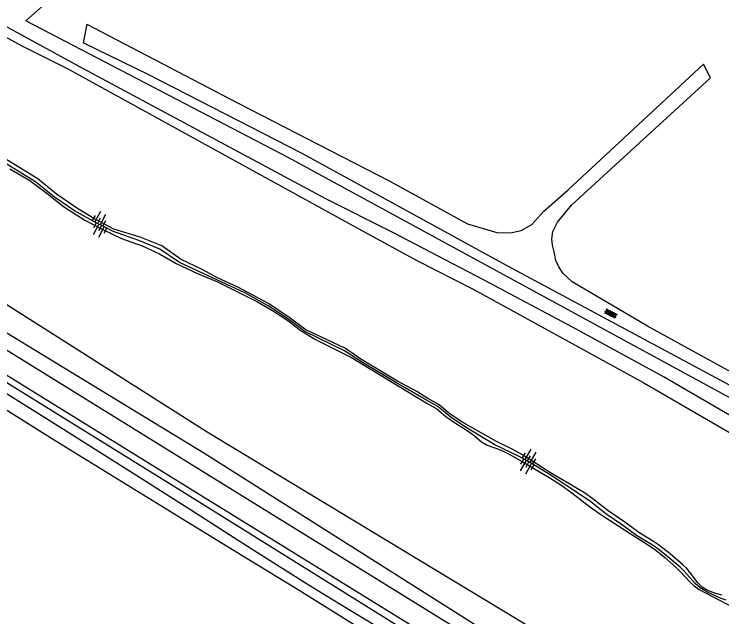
# Model space of a CAD drawing. Extents: x 128000 to 131008, y 398996 to 402500.
# Drawn here: x 129857.1 to 129977.1, y 399548.6 to 399650.8 of the extents above; entities that cross this region are included whole.
import ezdxf

# ---------------------------------------------------------------- set-up
doc = ezdxf.new("R2010")
doc.units = 0
for name, color, linetype in [('gg-knt-bovenkant onderkant talud', 7, 'Continuous'), ('gg-knt-onverhard', 7, 'Continuous'), ('gg-kntw-bovenkant insteek waterloop', 7, 'Continuous'), ('gt-grn-groengrens', 7, 'Continuous'), ('gt-grn-weggrens', 7, 'Continuous'), ('gt-symb-overige verharding', 7, 'Continuous'), ('gt-symb-talud symbool', 7, 'Continuous'), ('gx-grn-maaiveld', 7, 'Continuous')]:
    doc.layers.add(name, color=color, linetype=linetype)

# ---------------------------------------------------------------- blocks, each defined once
blk = doc.blocks.new('gt0-TALUD_1')
at = {"layer": 'gt-symb-talud symbool'}
for p, q in [((-1, -1), (-1, 0)), ((-0.5, -2), (-0.5, 0)), ((0.5, -2), (0.5, 0)), ((1, -1), (1, 0)), ((0, -1), (0, 0))]:
    blk.add_line(p, q, dxfattribs=at)
blk = doc.blocks.new('gt0-OVH')
at = {"layer": 'gt-symb-overige verharding'}
for points in [[(-0.97, 0.3), (-0.97, 0.31), (-0.96, 0.32), (-0.97, 0.33), (-0.97, 0.34), (-0.98, 0.35), (-0.99, 0.35), (-1, 0.36), (-1.01, 0.35), (-1.02, 0.35), (-1.03, 0.34), (-1.03, 0.33), (-1.04, 0.32), (-1.03, 0.31), (-1.03, 0.3), (-1.02, 0.29), (-1.01, 0.29), (-1, 0.28), (-0.99, 0.29), (-0.98, 0.29)], [(-0.87, 0.11), (-0.87, 0.12), (-0.86, 0.13), (-0.87, 0.14), (-0.87, 0.15), (-0.88, 0.16), (-0.89, 0.16), (-0.9, 0.16), (-0.91, 0.16), (-0.92, 0.16), (-0.93, 0.15), (-0.93, 0.14), (-0.94, 0.13), (-0.93, 0.12), (-0.93, 0.11), (-0.92, 0.1), (-0.91, 0.09), (-0.9, 0.09), (-0.89, 0.09), (-0.88, 0.1)], [(-0.77, 0.3), (-0.77, 0.31), (-0.76, 0.32), (-0.77, 0.33), (-0.77, 0.34), (-0.78, 0.35), (-0.79, 0.35), (-0.8, 0.36), (-0.81, 0.35), (-0.82, 0.35), (-0.83, 0.34), (-0.83, 0.33), (-0.84, 0.32), (-0.83, 0.31), (-0.83, 0.3), (-0.82, 0.29), (-0.81, 0.29), (-0.8, 0.28), (-0.79, 0.29), (-0.78, 0.29)], [(-0.67, 0.11), (-0.67, 0.12), (-0.66, 0.13), (-0.67, 0.14), (-0.67, 0.15), (-0.68, 0.16), (-0.69, 0.16), (-0.7, 0.16), (-0.71, 0.16), (-0.72, 0.16), (-0.73, 0.15), (-0.73, 0.14), (-0.74, 0.13), (-0.73, 0.12), (-0.73, 0.11), (-0.72, 0.1), (-0.71, 0.09), (-0.7, 0.09), (-0.69, 0.09), (-0.68, 0.1)], [(-0.57, 0.3), (-0.57, 0.31), (-0.56, 0.32), (-0.57, 0.33), (-0.57, 0.34), (-0.58, 0.35), (-0.59, 0.35), (-0.6, 0.36), (-0.61, 0.35), (-0.62, 0.35), (-0.63, 0.34), (-0.63, 0.33), (-0.64, 0.32), (-0.63, 0.31), (-0.63, 0.3), (-0.62, 0.29), (-0.61, 0.29), (-0.6, 0.28), (-0.59, 0.29), (-0.58, 0.29)], [(-0.47, 0.11), (-0.47, 0.12), (-0.46, 0.13), (-0.47, 0.14), (-0.47, 0.15), (-0.48, 0.16), (-0.49, 0.16), (-0.5, 0.16), (-0.51, 0.16), (-0.52, 0.16), (-0.53, 0.15), (-0.53, 0.14), (-0.54, 0.13), (-0.53, 0.12), (-0.53, 0.11), (-0.52, 0.1), (-0.51, 0.09), (-0.5, 0.09), (-0.49, 0.09), (-0.48, 0.1)], [(-0.37, 0.3), (-0.37, 0.31), (-0.36, 0.32), (-0.37, 0.33), (-0.37, 0.34), (-0.38, 0.35), (-0.39, 0.35), (-0.4, 0.36), (-0.41, 0.35), (-0.42, 0.35), (-0.43, 0.34), (-0.43, 0.33), (-0.44, 0.32), (-0.43, 0.31), (-0.43, 0.3), (-0.42, 0.29), (-0.41, 0.29), (-0.4, 0.28), (-0.39, 0.29), (-0.38, 0.29)], [(-0.27, 0.11), (-0.27, 0.12), (-0.26, 0.13), (-0.27, 0.14), (-0.27, 0.15), (-0.28, 0.16), (-0.29, 0.16), (-0.3, 0.16), (-0.31, 0.16), (-0.32, 0.16), (-0.33, 0.15), (-0.33, 0.14), (-0.34, 0.13), (-0.33, 0.12), (-0.33, 0.11), (-0.32, 0.1), (-0.31, 0.09), (-0.3, 0.09), (-0.29, 0.09), (-0.28, 0.1)], [(-0.17, 0.3), (-0.17, 0.31), (-0.16, 0.32), (-0.17, 0.33), (-0.17, 0.34), (-0.18, 0.35), (-0.19, 0.35), (-0.2, 0.36), (-0.21, 0.35), (-0.22, 0.35), (-0.23, 0.34), (-0.23, 0.33), (-0.24, 0.32), (-0.23, 0.31), (-0.23, 0.3), (-0.22, 0.29), (-0.21, 0.29), (-0.2, 0.28), (-0.19, 0.29), (-0.18, 0.29)], [(-0.07, 0.11), (-0.07, 0.12), (-0.06, 0.13), (-0.07, 0.14), (-0.07, 0.15), (-0.08, 0.16), (-0.09, 0.16), (-0.1, 0.16), (-0.11, 0.16), (-0.12, 0.16), (-0.13, 0.15), (-0.13, 0.14), (-0.14, 0.13), (-0.13, 0.12), (-0.13, 0.11), (-0.12, 0.1), (-0.11, 0.09), (-0.1, 0.09), (-0.09, 0.09), (-0.08, 0.1)], [(0.03, 0.3), (0.03, 0.31), (0.04, 0.32), (0.03, 0.33), (0.03, 0.34), (0.02, 0.35), (0.01, 0.35), (0, 0.36), (-0.01, 0.35), (-0.02, 0.35), (-0.03, 0.34), (-0.03, 0.33), (-0.04, 0.32), (-0.03, 0.31), (-0.03, 0.3), (-0.02, 0.29), (-0.01, 0.29), (0, 0.28), (0.01, 0.29), (0.02, 0.29)], [(0.13, 0.11), (0.13, 0.12), (0.14, 0.13), (0.13, 0.14), (0.13, 0.15), (0.12, 0.16), (0.11, 0.16), (0.1, 0.16), (0.09, 0.16), (0.08, 0.16), (0.07, 0.15), (0.07, 0.14), (0.06, 0.13), (0.07, 0.12), (0.07, 0.11), (0.08, 0.1), (0.09, 0.09), (0.1, 0.09), (0.11, 0.09), (0.12, 0.1)], [(0.23, 0.3), (0.23, 0.31), (0.24, 0.32), (0.23, 0.33), (0.23, 0.34), (0.22, 0.35), (0.21, 0.35), (0.2, 0.36), (0.19, 0.35), (0.18, 0.35), (0.17, 0.34), (0.17, 0.33), (0.16, 0.32), (0.17, 0.31), (0.17, 0.3), (0.18, 0.29), (0.19, 0.29), (0.2, 0.28), (0.21, 0.29), (0.22, 0.29)], [(0.33, 0.11), (0.33, 0.12), (0.34, 0.13), (0.33, 0.14), (0.33, 0.15), (0.32, 0.16), (0.31, 0.16), (0.3, 0.16), (0.29, 0.16), (0.28, 0.16), (0.27, 0.15), (0.27, 0.14), (0.26, 0.13), (0.27, 0.12), (0.27, 0.11), (0.28, 0.1), (0.29, 0.09), (0.3, 0.09), (0.31, 0.09), (0.32, 0.1)], [(0.43, 0.3), (0.43, 0.31), (0.44, 0.32), (0.43, 0.33), (0.43, 0.34), (0.42, 0.35), (0.41, 0.35), (0.4, 0.36), (0.39, 0.35), (0.38, 0.35), (0.37, 0.34), (0.37, 0.33), (0.36, 0.32), (0.37, 0.31), (0.37, 0.3), (0.38, 0.29), (0.39, 0.29), (0.4, 0.28), (0.41, 0.29), (0.42, 0.29)], [(0.53, 0.11), (0.53, 0.12), (0.54, 0.13), (0.53, 0.14), (0.53, 0.15), (0.52, 0.16), (0.51, 0.16), (0.5, 0.16), (0.49, 0.16), (0.48, 0.16), (0.47, 0.15), (0.47, 0.14), (0.46, 0.13), (0.47, 0.12), (0.47, 0.11), (0.48, 0.1), (0.49, 0.09), (0.5, 0.09), (0.51, 0.09), (0.52, 0.1)], [(0.63, 0.3), (0.63, 0.31), (0.64, 0.32), (0.63, 0.33), (0.63, 0.34), (0.62, 0.35), (0.61, 0.35), (0.6, 0.36), (0.59, 0.35), (0.58, 0.35), (0.57, 0.34), (0.57, 0.33), (0.56, 0.32), (0.57, 0.31), (0.57, 0.3), (0.58, 0.29), (0.59, 0.29), (0.6, 0.28), (0.61, 0.29), (0.62, 0.29)], [(0.73, 0.11), (0.73, 0.12), (0.74, 0.13), (0.73, 0.14), (0.73, 0.15), (0.72, 0.16), (0.71, 0.16), (0.7, 0.16), (0.69, 0.16), (0.68, 0.16), (0.67, 0.15), (0.67, 0.14), (0.66, 0.13), (0.67, 0.12), (0.67, 0.11), (0.68, 0.1), (0.69, 0.09), (0.7, 0.09), (0.71, 0.09), (0.72, 0.1)], [(0.83, 0.3), (0.83, 0.31), (0.84, 0.32), (0.83, 0.33), (0.83, 0.34), (0.82, 0.35), (0.81, 0.35), (0.8, 0.36), (0.79, 0.35), (0.78, 0.35), (0.77, 0.34), (0.77, 0.33), (0.76, 0.32), (0.77, 0.31), (0.77, 0.3), (0.78, 0.29), (0.79, 0.29), (0.8, 0.28), (0.81, 0.29), (0.82, 0.29)], [(0.93, 0.11), (0.93, 0.12), (0.94, 0.13), (0.93, 0.14), (0.93, 0.15), (0.92, 0.16), (0.91, 0.16), (0.9, 0.16), (0.89, 0.16), (0.88, 0.16), (0.87, 0.15), (0.87, 0.14), (0.86, 0.13), (0.87, 0.12), (0.87, 0.11), (0.88, 0.1), (0.89, 0.09), (0.9, 0.09), (0.91, 0.09), (0.92, 0.1)], [(1.03, 0.3), (1.03, 0.31), (1.04, 0.32), (1.03, 0.33), (1.03, 0.34), (1.02, 0.35), (1.01, 0.35), (1, 0.36), (0.99, 0.35), (0.98, 0.35), (0.97, 0.34), (0.97, 0.33), (0.96, 0.32), (0.97, 0.31), (0.97, 0.3), (0.98, 0.29), (0.99, 0.29), (1, 0.28), (1.01, 0.29), (1.02, 0.29)], [(-0.97, -0.14), (-0.97, -0.13), (-0.96, -0.12), (-0.97, -0.11), (-0.97, -0.1), (-0.98, -0.09), (-0.99, -0.09), (-1, -0.08), (-1.01, -0.09), (-1.02, -0.09), (-1.03, -0.1), (-1.03, -0.11), (-1.04, -0.12), (-1.03, -0.13), (-1.03, -0.14), (-1.02, -0.15), (-1.01, -0.15), (-1, -0.16), (-0.99, -0.15), (-0.98, -0.15)], [(-0.87, -0.33), (-0.87, -0.32), (-0.86, -0.31), (-0.87, -0.3), (-0.87, -0.29), (-0.88, -0.28), (-0.89, -0.28), (-0.9, -0.28), (-0.91, -0.28), (-0.92, -0.28), (-0.93, -0.29), (-0.93, -0.3), (-0.94, -0.31), (-0.93, -0.32), (-0.93, -0.33), (-0.92, -0.34), (-0.91, -0.35), (-0.9, -0.35), (-0.89, -0.35), (-0.88, -0.34)], [(-0.77, -0.14), (-0.77, -0.13), (-0.76, -0.12), (-0.77, -0.11), (-0.77, -0.1), (-0.78, -0.09), (-0.79, -0.09), (-0.8, -0.08), (-0.81, -0.09), (-0.82, -0.09), (-0.83, -0.1), (-0.83, -0.11), (-0.84, -0.12), (-0.83, -0.13), (-0.83, -0.14), (-0.82, -0.15), (-0.81, -0.15), (-0.8, -0.16), (-0.79, -0.15), (-0.78, -0.15)], [(-0.67, -0.33), (-0.67, -0.32), (-0.66, -0.31), (-0.67, -0.3), (-0.67, -0.29), (-0.68, -0.28), (-0.69, -0.28), (-0.7, -0.28), (-0.71, -0.28), (-0.72, -0.28), (-0.73, -0.29), (-0.73, -0.3), (-0.74, -0.31), (-0.73, -0.32), (-0.73, -0.33), (-0.72, -0.34), (-0.71, -0.35), (-0.7, -0.35), (-0.69, -0.35), (-0.68, -0.34)], [(-0.57, -0.14), (-0.57, -0.13), (-0.56, -0.12), (-0.57, -0.11), (-0.57, -0.1), (-0.58, -0.09), (-0.59, -0.09), (-0.6, -0.08), (-0.61, -0.09), (-0.62, -0.09), (-0.63, -0.1), (-0.63, -0.11), (-0.64, -0.12), (-0.63, -0.13), (-0.63, -0.14), (-0.62, -0.15), (-0.61, -0.15), (-0.6, -0.16), (-0.59, -0.15), (-0.58, -0.15)], [(-0.47, -0.33), (-0.47, -0.32), (-0.46, -0.31), (-0.47, -0.3), (-0.47, -0.29), (-0.48, -0.28), (-0.49, -0.28), (-0.5, -0.28), (-0.51, -0.28), (-0.52, -0.28), (-0.53, -0.29), (-0.53, -0.3), (-0.54, -0.31), (-0.53, -0.32), (-0.53, -0.33), (-0.52, -0.34), (-0.51, -0.35), (-0.5, -0.35), (-0.49, -0.35), (-0.48, -0.34)], [(-0.37, -0.14), (-0.37, -0.13), (-0.36, -0.12), (-0.37, -0.11), (-0.37, -0.1), (-0.38, -0.09), (-0.39, -0.09), (-0.4, -0.08), (-0.41, -0.09), (-0.42, -0.09), (-0.43, -0.1), (-0.43, -0.11), (-0.44, -0.12), (-0.43, -0.13), (-0.43, -0.14), (-0.42, -0.15), (-0.41, -0.15), (-0.4, -0.16), (-0.39, -0.15), (-0.38, -0.15)], [(-0.27, -0.33), (-0.27, -0.32), (-0.26, -0.31), (-0.27, -0.3), (-0.27, -0.29), (-0.28, -0.28), (-0.29, -0.28), (-0.3, -0.28), (-0.31, -0.28), (-0.32, -0.28), (-0.33, -0.29), (-0.33, -0.3), (-0.34, -0.31), (-0.33, -0.32), (-0.33, -0.33), (-0.32, -0.34), (-0.31, -0.35), (-0.3, -0.35), (-0.29, -0.35), (-0.28, -0.34)], [(-0.17, -0.14), (-0.17, -0.13), (-0.16, -0.12), (-0.17, -0.11), (-0.17, -0.1), (-0.18, -0.09), (-0.19, -0.09), (-0.2, -0.08), (-0.21, -0.09), (-0.22, -0.09), (-0.23, -0.1), (-0.23, -0.11), (-0.24, -0.12), (-0.23, -0.13), (-0.23, -0.14), (-0.22, -0.15), (-0.21, -0.15), (-0.2, -0.16), (-0.19, -0.15), (-0.18, -0.15)], [(-0.07, -0.33), (-0.07, -0.32), (-0.06, -0.31), (-0.07, -0.3), (-0.07, -0.29), (-0.08, -0.28), (-0.09, -0.28), (-0.1, -0.28), (-0.11, -0.28), (-0.12, -0.28), (-0.13, -0.29), (-0.13, -0.3), (-0.14, -0.31), (-0.13, -0.32), (-0.13, -0.33), (-0.12, -0.34), (-0.11, -0.35), (-0.1, -0.35), (-0.09, -0.35), (-0.08, -0.34)], [(0.03, -0.14), (0.03, -0.13), (0.04, -0.12), (0.03, -0.11), (0.03, -0.1), (0.02, -0.09), (0.01, -0.09), (0, -0.08), (-0.01, -0.09), (-0.02, -0.09), (-0.03, -0.1), (-0.03, -0.11), (-0.04, -0.12), (-0.03, -0.13), (-0.03, -0.14), (-0.02, -0.15), (-0.01, -0.15), (0, -0.16), (0.01, -0.15), (0.02, -0.15)], [(0.13, -0.33), (0.13, -0.32), (0.14, -0.31), (0.13, -0.3), (0.13, -0.29), (0.12, -0.28), (0.11, -0.28), (0.1, -0.28), (0.09, -0.28), (0.08, -0.28), (0.07, -0.29), (0.07, -0.3), (0.06, -0.31), (0.07, -0.32), (0.07, -0.33), (0.08, -0.34), (0.09, -0.35), (0.1, -0.35), (0.11, -0.35), (0.12, -0.34)], [(0.23, -0.14), (0.23, -0.13), (0.24, -0.12), (0.23, -0.11), (0.23, -0.1), (0.22, -0.09), (0.21, -0.09), (0.2, -0.08), (0.19, -0.09), (0.18, -0.09), (0.17, -0.1), (0.17, -0.11), (0.16, -0.12), (0.17, -0.13), (0.17, -0.14), (0.18, -0.15), (0.19, -0.15), (0.2, -0.16), (0.21, -0.15), (0.22, -0.15)], [(0.33, -0.33), (0.33, -0.32), (0.34, -0.31), (0.33, -0.3), (0.33, -0.29), (0.32, -0.28), (0.31, -0.28), (0.3, -0.28), (0.29, -0.28), (0.28, -0.28), (0.27, -0.29), (0.27, -0.3), (0.26, -0.31), (0.27, -0.32), (0.27, -0.33), (0.28, -0.34), (0.29, -0.35), (0.3, -0.35), (0.31, -0.35), (0.32, -0.34)], [(0.43, -0.14), (0.43, -0.13), (0.44, -0.12), (0.43, -0.11), (0.43, -0.1), (0.42, -0.09), (0.41, -0.09), (0.4, -0.08), (0.39, -0.09), (0.38, -0.09), (0.37, -0.1), (0.37, -0.11), (0.36, -0.12), (0.37, -0.13), (0.37, -0.14), (0.38, -0.15), (0.39, -0.15), (0.4, -0.16), (0.41, -0.15), (0.42, -0.15)], [(0.53, -0.33), (0.53, -0.32), (0.54, -0.31), (0.53, -0.3), (0.53, -0.29), (0.52, -0.28), (0.51, -0.28), (0.5, -0.28), (0.49, -0.28), (0.48, -0.28), (0.47, -0.29), (0.47, -0.3), (0.46, -0.31), (0.47, -0.32), (0.47, -0.33), (0.48, -0.34), (0.49, -0.35), (0.5, -0.35), (0.51, -0.35), (0.52, -0.34)], [(0.63, -0.14), (0.63, -0.13), (0.64, -0.12), (0.63, -0.11), (0.63, -0.1), (0.62, -0.09), (0.61, -0.09), (0.6, -0.08), (0.59, -0.09), (0.58, -0.09), (0.57, -0.1), (0.57, -0.11), (0.56, -0.12), (0.57, -0.13), (0.57, -0.14), (0.58, -0.15), (0.59, -0.15), (0.6, -0.16), (0.61, -0.15), (0.62, -0.15)], [(0.73, -0.33), (0.73, -0.32), (0.74, -0.31), (0.73, -0.3), (0.73, -0.29), (0.72, -0.28), (0.71, -0.28), (0.7, -0.28), (0.69, -0.28), (0.68, -0.28), (0.67, -0.29), (0.67, -0.3), (0.66, -0.31), (0.67, -0.32), (0.67, -0.33), (0.68, -0.34), (0.69, -0.35), (0.7, -0.35), (0.71, -0.35), (0.72, -0.34)], [(0.83, -0.14), (0.83, -0.13), (0.84, -0.12), (0.83, -0.11), (0.83, -0.1), (0.82, -0.09), (0.81, -0.09), (0.8, -0.08), (0.79, -0.09), (0.78, -0.09), (0.77, -0.1), (0.77, -0.11), (0.76, -0.12), (0.77, -0.13), (0.77, -0.14), (0.78, -0.15), (0.79, -0.15), (0.8, -0.16), (0.81, -0.15), (0.82, -0.15)], [(0.93, -0.33), (0.93, -0.32), (0.94, -0.31), (0.93, -0.3), (0.93, -0.29), (0.92, -0.28), (0.91, -0.28), (0.9, -0.28), (0.89, -0.28), (0.88, -0.28), (0.87, -0.29), (0.87, -0.3), (0.86, -0.31), (0.87, -0.32), (0.87, -0.33), (0.88, -0.34), (0.89, -0.35), (0.9, -0.35), (0.91, -0.35), (0.92, -0.34)], [(1.03, -0.14), (1.03, -0.13), (1.04, -0.12), (1.03, -0.11), (1.03, -0.1), (1.02, -0.09), (1.01, -0.09), (1, -0.08), (0.99, -0.09), (0.98, -0.09), (0.97, -0.1), (0.97, -0.11), (0.96, -0.12), (0.97, -0.13), (0.97, -0.14), (0.98, -0.15), (0.99, -0.15), (1, -0.16), (1.01, -0.15), (1.02, -0.15)]]:
    blk.add_lwpolyline(points, close=True, dxfattribs=at)

msp = doc.modelspace()

# ---------------------------------------------------------------- linework, layer by layer
at = {"layer": 'gg-knt-bovenkant onderkant talud'}
for points in [[(129982.91, 399515.07), (129967.5, 399526.78), (129889.3, 399576.36), (129808.35, 399625.62), (129754.57, 399658.86), (129748.97, 399661.21), (129754.27, 399656.9)], [(129871, 399615.44), (129867.33, 399617.45), (129863.93, 399619.79), (129860.73, 399622.35), (129854.83, 399626.01)], [(129903.91, 399599.23), (129900.24, 399601.7), (129895.03, 399604.49), (129891.6, 399606.06), (129888.97, 399607.48), (129885.45, 399609.2), (129882.12, 399611.52), (129878.45, 399613), (129874.02, 399614.33), (129870.35, 399616.3), (129867.67, 399617.97), (129864.3, 399620.29), (129861.09, 399622.86), (129855.13, 399626.54)], [(129856.36, 399624.59), (129859.74, 399622.62)], [(129859.74, 399622.62), (129862.71, 399620.4), (129865.48, 399618.18), (129869.1, 399615.86), (129872.13, 399614.29), (129875.31, 399612.77), (129878.79, 399611.5), (129881.77, 399610.18), (129884.59, 399608.51), (129888.17, 399606.84), (129891.6, 399605.41), (129898.4, 399602.02), (129901.08, 399600.45), (129903.5, 399598.84), (129905.63, 399597.22), (129908.21, 399595.61), (129914.32, 399592.57), (129926.97, 399584.89), (129928.8, 399583.83), (129930.33, 399582.55), (129931.97, 399581.41), (129934.1, 399580.09), (129934.89, 399579.49), (129936.38, 399578.23), (129937.36, 399577.71), (129939.26, 399577.01), (129940.17, 399576.62), (129941.06, 399576.17), (129943.28, 399574.91), (129948.13, 399572.01), (129949.81, 399570.94), (129951.69, 399569.59), (129954.69, 399567.29), (129956.8, 399565.82), (129961.59, 399562.69), (129964.38, 399560.94), (129965.92, 399559.87), (129967.48, 399558.62), (129969.39, 399556.93), (129970.1, 399556.23), (129971.69, 399554.52), (129972.42, 399553.84), (129973.32, 399553.22), (129976.87, 399551.36), (129979, 399550.18)], [(129977.89, 399551.38), (129977.04, 399551.66), (129974.71, 399552.75), (129973.46, 399553.48), (129972.63, 399554.2), (129970.75, 399556.32), (129970.06, 399556.98), (129967.98, 399558.76), (129966.03, 399560.27), (129965.23, 399560.81), (129962.69, 399562.38), (129960.31, 399564.1), (129957.47, 399566.03), (129954.9, 399568.1), (129953.52, 399569.06), (129948, 399572.64), (129944.79, 399574.63), (129942.77, 399575.78), (129938.63, 399577.76), (129933.66, 399580.76), (129931.24, 399582.36), (129928.94, 399584.23), (129926.94, 399585.36), (129923.45, 399587.43), (129921.95, 399588.28), (129916.18, 399591.74), (129913.12, 399593.69), (129906.41, 399596.99), (129903.68, 399599.01), (129900.2, 399601.33), (129896.21, 399603.55), (129885.13, 399608.67), (129881.83, 399610.97), (129878.24, 399612.41), (129873.76, 399613.98), (129872.21, 399614.84), (129871, 399615.44)], [(129977.22, 399552.26), (129976.1, 399552.55), (129975.16, 399552.89), (129974.26, 399553.33), (129973.82, 399553.62), (129973.05, 399554.31), (129971.85, 399555.99), (129971.2, 399556.75), (129970.48, 399557.44), (129968.37, 399559.24), (129966.39, 399560.77), (129965.57, 399561.33), (129963.04, 399562.9), (129960.66, 399564.61), (129957.84, 399566.53), (129955.27, 399568.6), (129953.86, 399569.58), (129948.1, 399573.01), (129943.34, 399576.05), (129941.6, 399577.04), (129938.92, 399578.31), (129933.22, 399581.54), (129931.54, 399582.61), (129930.72, 399583.23), (129929.21, 399584.55), (129927.27, 399585.59), (129925.39, 399586.8), (129922.11, 399588.57), (129915.91, 399592.26), (129913.28, 399594.07), (129910.06, 399595.64), (129906.58, 399597.27), (129903.91, 399599.23)]]:
    msp.add_lwpolyline(points, dxfattribs=at)
at = {"layer": 'gg-knt-onverhard'}
for points in [[(130081.11, 399436.78), (130078.66, 399440.3), (130075.32, 399446.59), (130069.9, 399457.01), (130067.71, 399460.19), (130064.86, 399462.78), (130033.37, 399479.53), (129998.18, 399501.49), (129963.46, 399523), (129886.11, 399570.77), (129805.48, 399620.69), (129751.35, 399653.68), (129674.24, 399701.44), (129648.22, 399716.93), (129619.95, 399733.15), (129580.08, 399756.93), (129552.54, 399774.52), (129554.67, 399777.2), (129581.37, 399759.63), (129622.13, 399735.75), (129649.95, 399719.68), (129672.48, 399706.36)], [(129982.91, 399515.07), (129966.77, 399525.17), (129887.84, 399573.95), (129807.2, 399623.83), (129754.27, 399656.9)], [(129869.42, 399649.11), (129894.98, 399635.79), (129920.69, 399622.52), (129933.99, 399615.24), (129938.99, 399613.78), (129941.28, 399613.71), (129943.08, 399614.14), (129944.93, 399615.12), (129946.95, 399617.39), (129951.06, 399621.04), (129974.02, 399642.35)], [(130000, 399575.57), (129980, 399587.01), (129940.12, 399608.45), (129905.98, 399627.18), (129879.82, 399640.6), (129868.8, 399645.97)], [(130082.31, 399529.53), (130000, 399578.26), (129983.34, 399587.52), (129964.55, 399597.86), (129951.77, 399605.39), (129950.24, 399606.8), (129949.5, 399607.95), (129948.96, 399609.05), (129948.68, 399610.5), (129948.39, 399611.65), (129948.3, 399612.65), (129948.46, 399613.94), (129949.27, 399615.53), (129951.69, 399618.49), (129975.2, 399640)]]:
    msp.add_lwpolyline(points, dxfattribs=at)
at = {"layer": 'gg-kntw-bovenkant insteek waterloop'}
for points in [[(129827.87, 399663.65), (129827.05, 399662.88), (129827.16, 399661.81), (129835.05, 399658.26), (129858.38, 399645.46), (129866.32, 399641.51), (129914.95, 399614.74), (129925.42, 399609.03), (129934.98, 399604.18), (129963.92, 399588.25), (129983.39, 399576.96), (129994.44, 399570.88), (130000, 399567.41)], [(130000, 399570.03), (129991.94, 399574.94), (129967.36, 399589.21), (129951.95, 399597.67), (129936.7, 399605.75), (129921.32, 399613.8), (129909.95, 399619.47), (129868.12, 399641.94), (129835.17, 399660), (129827.87, 399663.65)]]:
    msp.add_lwpolyline(points, dxfattribs=at)
at = {"layer": 'gt-grn-groengrens'}
for points in [[(130084.9, 399523.79), (130005.4, 399571.05), (129903.59, 399626.49), (129859.09, 399649.68), (129990.4, 399766.11)], [(130033.52, 399496.61), (130030.06, 399497.69), (129970.24, 399531.29), (129889.84, 399579.91), (129811.04, 399629.97)]]:
    msp.add_lwpolyline(points, dxfattribs=at)
at = {"layer": 'gt-grn-weggrens'}
for p, q in [((129869.42, 399649.11), (129868.8, 399645.97)), ((129975.2, 399640), (129974.02, 399642.35))]:
    msp.add_line(p, q, dxfattribs=at)
at = {"layer": 'gx-grn-maaiveld'}
for points in [[(129723.74, 399670.09), (129750.54, 399653.06), (129805.67, 399619.45), (129885.49, 399569.96), (129962.61, 399521.88), (129997.53, 399500.53), (130032.62, 399478.48), (130049.09, 399469.59), (130065.98, 399459.88), (130067.94, 399457.96), (130069.59, 399455.47), (130074.63, 399446.28), (130078.17, 399440.02), (130081.11, 399436.78)], [(129849.63, 399590.33), (129865.45, 399580.4), (129877.71, 399572.67), (129887.18, 399566.68), (129896.7, 399560.57), (129906.51, 399554.33), (129910.91, 399551.63), (129925.87, 399542.58), (129935.3, 399536.98), (129945.06, 399531.1), (129956.81, 399523.6), (129968.83, 399515.87), (129976.35, 399511.14), (129988, 399503.92)], [(129855.07, 399584.16), (129864.32, 399578.29), (129866.53, 399576.93), (129886.4, 399564.74), (129895.91, 399558.93), (129905.75, 399552.91), (129905.92, 399552.8), (129924.85, 399540.98), (129934.24, 399535.1), (129944.11, 399528.95), (129955.71, 399521.79), (129967.86, 399514.32), (129985.87, 399503.23)]]:
    msp.add_lwpolyline(points, dxfattribs=at)

# ---------------------------------------------------------------- block references
at = {"layer": 'gt-symb-overige verharding', "rotation": -26.565051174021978}
msp.add_blockref('gt0-OVH', (129958.29, 399600.02), dxfattribs=at)
at = {"layer": 'gt-symb-talud symbool'}
for p, xscale, yscale, rotation in [((129871.22, 399615.32), 1.0004184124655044, 1.0004184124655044, 151.7186389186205), ((129871.95, 399614.99), 1.0001064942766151, 1.000106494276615, -27.513061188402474), ((129944.14, 399575.03), 0.9996664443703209, 0.9996664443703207, 149.12470831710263), ((129944.42, 399574.84), 1.0002419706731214, 1.0002419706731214, -29.33279078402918)]:
    msp.add_blockref('gt0-TALUD_1', p, dxfattribs=dict(at, xscale=xscale, yscale=yscale, rotation=rotation))

doc.saveas('drawing.dxf')
